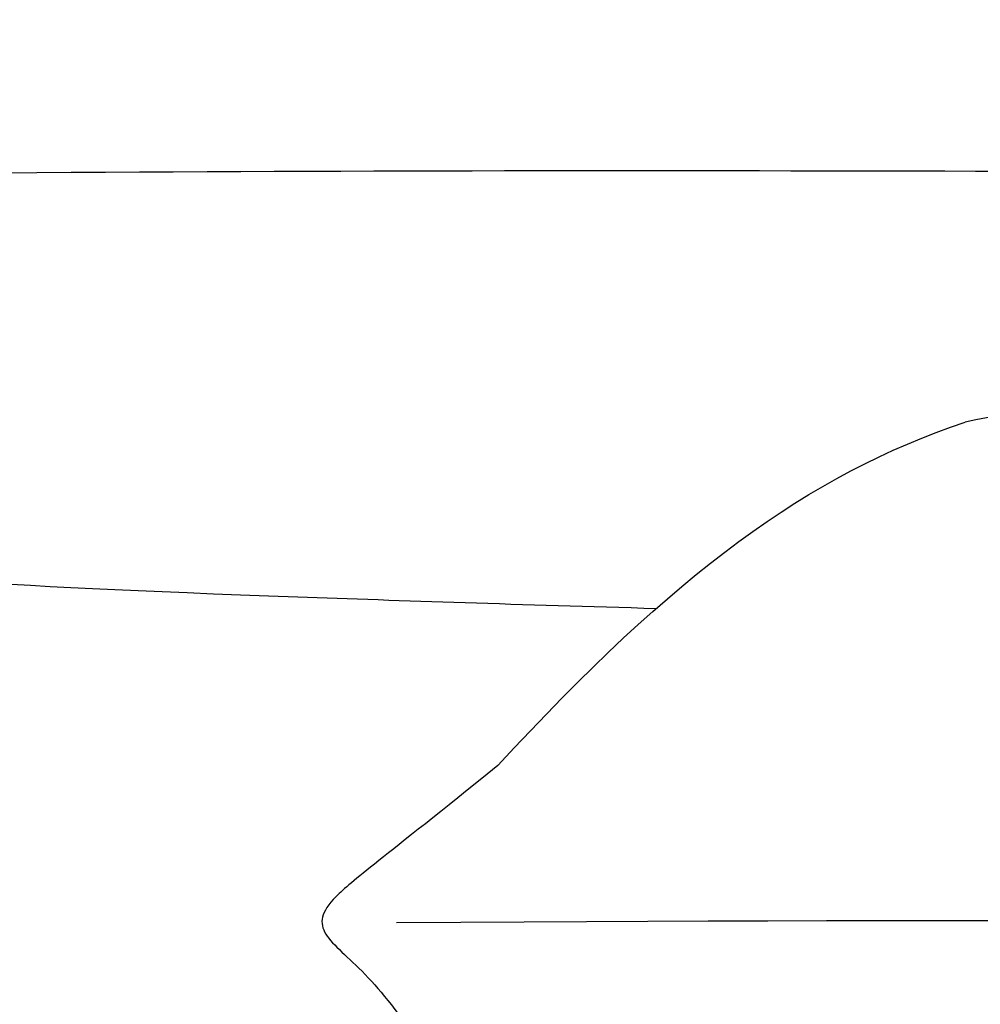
# Model space of a CAD drawing. Header units: millimetres. Extents: x -31695 to -19845, y -5614 to 7253.
# Tile 283 of 432: x -28222 to -28062, y 5080 to 5244. Entities that reach past the tile are written whole.
import ezdxf

# ---------------------------------------------------------------- set-up
doc = ezdxf.new("R2010")
doc.units = ezdxf.units.MM
doc.layers.add('2d', color=7, linetype='Continuous', true_color=0x000000)

msp = doc.modelspace()

# ---------------------------------------------------------------- linework, layer by layer
at = {"layer": '2d', "linetype": 'Continuous', "lineweight": -3}
for points, knots in [([(-27961.73, 5401.34), (-27980.54, 5401.36), (-28079.8, 5401.38), (-28230.23, 5401.63), (-28289.12, 5389.14), (-28316.72, 5369.28), (-28326.81, 5328.9), (-28332.86, 5290.03), (-28331.18, 5238.51), (-28318.4, 5193.31), (-28309.99, 5175.84), (-28272.64, 5152.64), (-28221.84, 5149.37), (-28138.52, 5146.63), (-28116.12, 5145.99)], [234.135396, 234.135396, 234.135396, 234.135396, 253.862352, 338.483137, 423.103921, 507.724705, 592.345489, 676.966273, 761.587057, 846.207841, 930.828625, 1015.44941, 1100.070194, 1127.412255, 1127.412255, 1127.412255, 1127.412255]), ([(-27754.38, 5102.48), (-27762.98, 5118.02), (-27779.09, 5136), (-27808.88, 5158.56), (-27850.72, 5174.76), (-27905.45, 5184.69), (-27960.63, 5187.32), (-28013.36, 5184.8), (-28045.4, 5180.99), (-28064.55, 5177.11)], [5.168031, 5.168031, 5.168031, 5.168031, 54.891195, 109.78239, 164.673585, 219.56478, 274.455975, 329.347171, 376.924203, 376.924203, 376.924203, 376.924203])]:
    msp.add_open_spline(points, degree=3, knots=knots, dxfattribs=at)
for points in [[(-28302.14, 5217.96), (-28172.83, 5219.68), (-28059.13, 5219.08), (-27961.73, 5218.58)], [(-28142.57, 5119.73), (-28113.14, 5151.8), (-28090.69, 5168.32), (-28064.55, 5177.11)], [(-28142.57, 5119.73), (-28162.12, 5103.98), (-28171.89, 5096.98), (-28172.73, 5091.73), (-28164.91, 5085.73), (-28155.97, 5074.47), (-28143.41, 5052.47), (-28133.36, 5038.22), (-28108.51, 5023.47), (-28061.05, 5003.46), (-28022.52, 4991.96), (-27942.95, 4983.96), (-27875.1, 4988.46), (-27825.12, 5003.96), (-27785.2, 5030.97), (-27760.35, 5054.97), (-27750.86, 5074.72), (-27747.23, 5082.22)], [(-28159.47, 5093.52), (-27929.22, 5095.07), (-27806.17, 5091.05), (-27753.78, 5091.67)]]:
    msp.add_open_spline(points, degree=3, dxfattribs=at)

doc.saveas('drawing.dxf')
